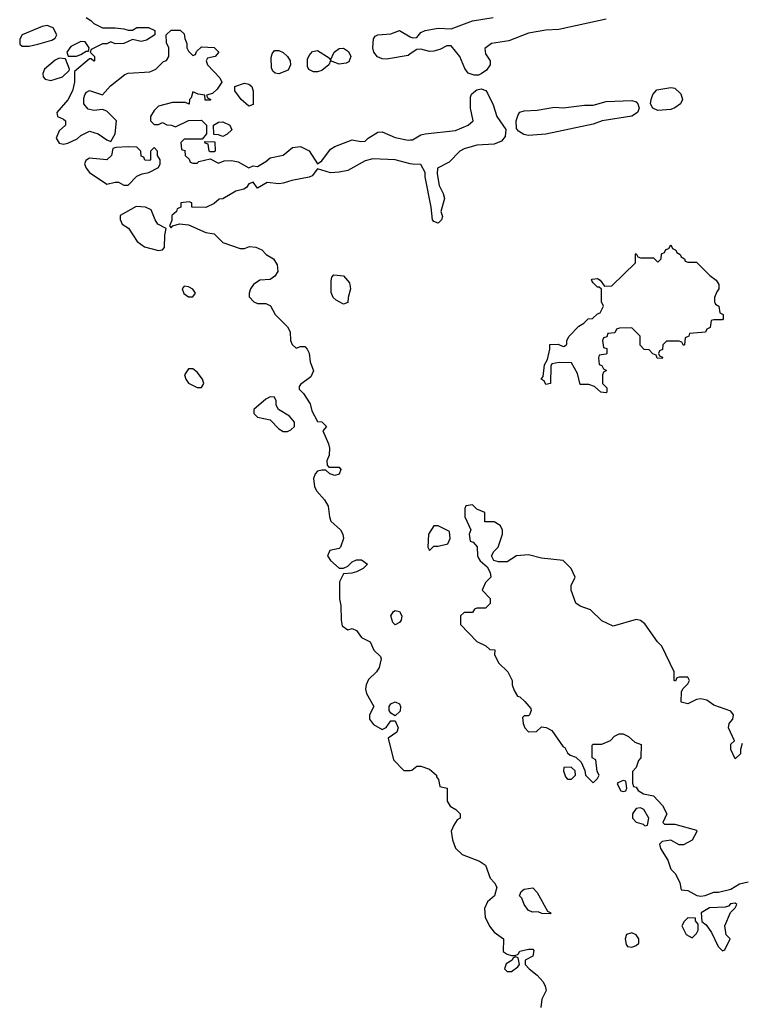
# Model space of a CAD drawing. Header units: inches. Extents: x 2789275 to 2951659, y 860290 to 1033804.
# Tile 308 of 316: x 2918186 to 2921538, y 1014845 to 1019420. Entities that reach past the tile are written whole.
import ezdxf

# ---------------------------------------------------------------- set-up
doc = ezdxf.new("R2010")
doc.units = ezdxf.units.IN
doc.header["$MEASUREMENT"] = 0
doc.layers.add('C9011', color=7, linetype='Continuous')
doc.layers.add('C9021', color=7, linetype='Continuous')

msp = doc.modelspace()

# ---------------------------------------------------------------- linework, layer by layer
at = {"layer": 'C9011', "color": 2, "elevation": 2}
for points in [[(2918312.9, 1019392.9), (2918290, 1019389), (2918198, 1019350), (2918186.8, 1019330), (2918186, 1019306), (2918198, 1019298), (2918230, 1019297.3), (2918270, 1019307.3), (2918334.6, 1019325.4), (2918350, 1019334), (2918358, 1019350), (2918342, 1019382)], [(2918470, 1019319), (2918424, 1019296), (2918404.7, 1019270), (2918411.6, 1019251.6), (2918450, 1019251), (2918470, 1019258.8), (2918494, 1019274), (2918506, 1019274), (2918508, 1019290), (2918490, 1019318)], [(2919390, 1019169), (2919372.7, 1019172.7), (2919362, 1019182), (2919356, 1019196), (2919354.5, 1019245.5), (2919358, 1019262), (2919370, 1019278), (2919390, 1019277.3), (2919410, 1019268.2), (2919430.2, 1019250.2), (2919442, 1019230), (2919444.4, 1019210), (2919433.7, 1019186.3)], [(2919670, 1019214.5), (2919630, 1019228.7), (2919622, 1019210), (2919590, 1019185.1), (2919570, 1019178), (2919550, 1019177.6), (2919529.6, 1019189.7), (2919522.8, 1019202.8), (2919523.1, 1019236.9), (2919530, 1019254.8), (2919546.6, 1019273.4), (2919570, 1019277.1), (2919624, 1019244), (2919630, 1019232), (2919647, 1019270), (2919670, 1019286), (2919690, 1019287.7), (2919713.2, 1019273.2), (2919724.9, 1019250), (2919715.2, 1019224.8), (2919702, 1019218)], [(2918370, 1019241.2), (2918350, 1019232.3), (2918301.1, 1019190), (2918292.7, 1019170), (2918295.5, 1019155.5), (2918304.4, 1019144.4), (2918330, 1019138), (2918350, 1019144), (2918385.2, 1019154.8), (2918415.3, 1019184.7), (2918418, 1019190), (2918399, 1019239)], [(2919250, 1019018), (2919215.3, 1019050), (2919186, 1019090), (2919186, 1019110), (2919230, 1019126), (2919250, 1019121), (2919264.7, 1019110), (2919270.9, 1019089.1), (2919270, 1019026)], [(2919130, 1018878), (2919110, 1018886), (2919087.3, 1018887.3), (2919086, 1018930), (2919110, 1018944.7), (2919130, 1018946), (2919162, 1018930), (2919172, 1018908), (2919150, 1018888)], [(2919070, 1018806), (2919066, 1018810), (2919062, 1018842), (2919047.3, 1018847.3), (2919046, 1018854), (2919092.7, 1018852.7), (2919094, 1018810), (2919090, 1018806)], [(2918690, 1018829), (2918632.7, 1018827.3), (2918618, 1018822), (2918612, 1018790), (2918590.7, 1018769.3), (2918510, 1018777), (2918493.7, 1018766.3), (2918486.8, 1018750), (2918494, 1018730), (2918510, 1018710.8), (2918590, 1018656), (2918630, 1018666), (2918645.4, 1018665.4), (2918670, 1018652), (2918690, 1018652), (2918730, 1018694), (2918755.3, 1018704.7), (2918786, 1018710), (2918830, 1018734), (2918838, 1018750), (2918838, 1018770), (2918826, 1018790), (2918826, 1018810), (2918810, 1018826), (2918794, 1018810), (2918794, 1018770), (2918790, 1018766), (2918767.3, 1018767.3), (2918762, 1018782), (2918750, 1018786), (2918748, 1018810), (2918730, 1018828)], [(2918727.5, 1018552.5), (2918652, 1018510), (2918652.7, 1018492.7), (2918662, 1018470), (2918691.1, 1018451.1), (2918731, 1018390), (2918765.8, 1018365.8), (2918830, 1018347.3), (2918849.1, 1018350.9), (2918858.6, 1018361.4), (2918860.2, 1018419.8), (2918866, 1018450), (2918828, 1018470), (2918815.3, 1018490), (2918797.2, 1018537.2), (2918770, 1018549.2)], [(2919690, 1018098), (2919656.5, 1018116.5), (2919642, 1018130), (2919633.6, 1018153.6), (2919633.6, 1018206.4), (2919635.3, 1018224.7), (2919645.2, 1018234.8), (2919690, 1018230.8), (2919718, 1018198), (2919722.8, 1018170), (2919711.3, 1018130), (2919710, 1018106)], [(2918950, 1018182), (2918941, 1018170), (2918948.1, 1018148.1), (2918970, 1018132), (2918990, 1018132), (2919002, 1018150), (2918990, 1018168), (2918970, 1018179)], [(2918990, 1017798), (2918970, 1017798), (2918952, 1017770), (2918958, 1017750), (2918970, 1017732), (2919010, 1017712), (2919030, 1017712), (2919042, 1017730), (2919035.3, 1017750), (2919010, 1017782)], [(2919350, 1017668), (2919330, 1017658), (2919274, 1017610), (2919274, 1017590), (2919290, 1017574), (2919350, 1017561), (2919390, 1017518.8), (2919410, 1017507.3), (2919430, 1017506.8), (2919445.6, 1017514.4), (2919462, 1017530), (2919462, 1017550), (2919438.6, 1017578.6), (2919388, 1017610), (2919378, 1017630), (2919378, 1017650), (2919370, 1017666)], [(2919930, 1016609.2), (2919919, 1016619), (2919909.4, 1016650), (2919922, 1016670), (2919930, 1016674.8), (2919950.5, 1016670.5), (2919961, 1016650), (2919957.3, 1016630), (2919950, 1016619)], [(2919930, 1016186), (2919910, 1016198), (2919902, 1016210), (2919902, 1016230), (2919910, 1016242), (2919930, 1016251), (2919950, 1016242), (2919954.8, 1016230), (2919953.2, 1016206.8)]]:
    msp.add_lwpolyline(points, close=True, dxfattribs=at)
for points in [[(2918494, 1019430), (2918516.9, 1019416.9), (2918530, 1019402), (2918570, 1019382), (2918630, 1019382), (2918670, 1019378), (2918690, 1019371.3), (2918710, 1019372), (2918730, 1019384.7), (2918783.6, 1019383.6), (2918814, 1019370), (2918814, 1019350), (2918774.4, 1019325.6), (2918750, 1019319), (2918710, 1019328.7), (2918670, 1019309.2), (2918629, 1019309), (2918610, 1019318), (2918590, 1019308), (2918570, 1019308), (2918518, 1019282), (2918514, 1019270), (2918534, 1019250), (2918534, 1019230), (2918530, 1019228), (2918518, 1019238), (2918510, 1019238), (2918441, 1019179), (2918441, 1019130), (2918431.3, 1019090), (2918410, 1019048.7), (2918358, 1018990), (2918362, 1018970), (2918390, 1018958), (2918398, 1018950), (2918398, 1018930), (2918370, 1018904), (2918354.8, 1018870), (2918370, 1018846.8), (2918390, 1018842.8), (2918410, 1018846), (2918453.6, 1018866.4), (2918470, 1018882), (2918510, 1018902), (2918550, 1018890.7), (2918590, 1018862), (2918610, 1018854), (2918629.2, 1018890.8), (2918635.3, 1018950), (2918590, 1018996), (2918570, 1019002.7), (2918530, 1018998.4), (2918504.2, 1019004.2), (2918484.5, 1019030), (2918484.1, 1019055.9), (2918489.1, 1019070.9), (2918496.5, 1019083.5), (2918510, 1019090.8), (2918570, 1019071), (2918607.5, 1019112.5), (2918674.6, 1019165.4), (2918690, 1019172), (2918790, 1019178), (2918818, 1019190), (2918854, 1019226), (2918868.4, 1019231.6), (2918878, 1019250), (2918878, 1019290), (2918867.3, 1019312.7), (2918866, 1019350), (2918890, 1019372), (2918931.1, 1019371.1), (2918950, 1019354), (2918952.7, 1019332.7), (2918962, 1019310), (2918962, 1019290), (2918970, 1019274), (2918990, 1019254), (2919002, 1019258), (2919007.3, 1019272.7), (2919030, 1019294), (2919090, 1019291), (2919111.3, 1019270), (2919094, 1019250), (2919058, 1019242), (2919052, 1019230), (2919058, 1019210), (2919116, 1019150), (2919124.7, 1019130), (2919102.8, 1019097.2), (2919082, 1019078), (2919054, 1019070), (2919058, 1019058), (2919074, 1019050), (2919070, 1019046), (2919047.3, 1019047.3), (2919046, 1019070), (2919014.6, 1019074.6), (2918990, 1019086), (2918982, 1019058), (2918974, 1019050), (2918972.7, 1019027.3), (2918956.4, 1019036.4), (2918895.5, 1019035.5), (2918830, 1019018), (2918810, 1018998), (2918794, 1018970), (2918794, 1018950), (2918810, 1018934), (2918830, 1018934), (2918850, 1018942), (2918870, 1018932), (2918891.1, 1018931.1), (2918910, 1018922), (2918970, 1018952), (2919030, 1018954), (2919054, 1018930), (2919054, 1018890), (2919034, 1018866), (2918950, 1018866), (2918934, 1018850), (2918938, 1018818), (2918952.7, 1018812.7), (2918954, 1018790), (2918972.7, 1018772.7), (2918978, 1018758), (2918990, 1018754), (2919010, 1018754), (2919018, 1018762), (2919070, 1018774), (2919110, 1018754), (2919135.3, 1018764.7), (2919170, 1018766.8), (2919200.7, 1018760.7), (2919250, 1018732), (2919270, 1018742), (2919290, 1018738), (2919330, 1018761), (2919350, 1018778.8), (2919410, 1018791), (2919452.7, 1018827.3), (2919490, 1018830.8), (2919530.5, 1018810.5), (2919570, 1018751.3), (2919590, 1018764.7), (2919630, 1018819.3), (2919650, 1018830.5), (2919730, 1018862), (2919770, 1018854), (2919790, 1018856), (2919804, 1018870), (2919850, 1018897.1), (2919870, 1018899.3), (2919930, 1018872.7), (2919990, 1018861.3), (2920000, 1018861.8)], [(2920000, 1019261.2), (2919990, 1019254.3), (2919890, 1019236.9), (2919870, 1019238), (2919848.3, 1019248.3), (2919831.6, 1019270), (2919826, 1019290), (2919829.2, 1019330.8), (2919836.5, 1019343.5), (2919849.2, 1019350.8), (2919910, 1019354.8), (2919950, 1019371), (2920000, 1019341.4)], [(2920000, 1018751.3), (2919929.7, 1018769.7), (2919826.6, 1018773.4), (2919790, 1018765.1), (2919710, 1018719.5), (2919670, 1018711.6), (2919629.5, 1018709.5), (2919570, 1018728), (2919544.5, 1018695.5), (2919530.6, 1018689.4), (2919450, 1018674), (2919410, 1018660.9), (2919390, 1018658), (2919336, 1018664), (2919290, 1018638), (2919270, 1018666), (2919250, 1018658), (2919239.8, 1018640.2), (2919227.1, 1018632.9), (2919190, 1018624), (2919130, 1018588), (2919112.7, 1018587.3), (2919090, 1018566), (2919050, 1018548), (2918988.9, 1018548.9), (2918986, 1018550), (2918986, 1018570), (2918973.6, 1018573.6), (2918934, 1018570), (2918934, 1018550), (2918918, 1018542), (2918914, 1018530), (2918892, 1018510), (2918892, 1018488), (2918882, 1018462), (2918890, 1018454), (2918898, 1018462), (2918928.7, 1018471.3), (2918970, 1018467.3), (2919050, 1018431), (2919090, 1018424.7), (2919130, 1018385.5), (2919210, 1018358), (2919230, 1018358), (2919253.6, 1018366.4), (2919283.5, 1018363.5), (2919310.5, 1018350.5), (2919331.3, 1018330), (2919364.7, 1018310), (2919382, 1018282), (2919384.7, 1018250), (2919371.1, 1018228.9), (2919350, 1018214), (2919302, 1018210), (2919271.3, 1018190), (2919258, 1018170), (2919252, 1018150), (2919252.7, 1018132.7), (2919274, 1018110), (2919290, 1018102), (2919330, 1018102), (2919351.1, 1018091.1), (2919372, 1018050), (2919430, 1017994), (2919442, 1017970), (2919444.7, 1017930), (2919451.6, 1017911.6), (2919470, 1017894), (2919490, 1017902), (2919510, 1017902), (2919522, 1017890), (2919531, 1017871), (2919536, 1017830), (2919551.1, 1017788.9), (2919538.8, 1017761.2), (2919490, 1017726), (2919483.6, 1017716.4), (2919483.6, 1017703.6), (2919503.6, 1017683.6), (2919534.8, 1017634.8), (2919542.8, 1017602.8), (2919570, 1017554), (2919590, 1017551.3), (2919611.3, 1017530), (2919594, 1017510), (2919621, 1017450), (2919624.7, 1017430), (2919623.6, 1017396.4), (2919612, 1017370), (2919614, 1017350), (2919622, 1017342), (2919670, 1017342), (2919678, 1017330), (2919670.7, 1017309.3), (2919650, 1017302), (2919626, 1017310), (2919607.3, 1017327.3), (2919590, 1017328), (2919570, 1017322), (2919558, 1017310), (2919551.1, 1017288.9), (2919556, 1017250), (2919566, 1017230), (2919602, 1017190), (2919619.6, 1017159.6), (2919624.7, 1017110), (2919631.3, 1017090), (2919676, 1017050), (2919687.3, 1017030), (2919690.7, 1017010), (2919676, 1016970), (2919670, 1016964), (2919626.4, 1016953.6), (2919616.3, 1016930), (2919630, 1016907.3), (2919670, 1016872), (2919690, 1016872), (2919710, 1016882), (2919730, 1016902), (2919750, 1016911), (2919774, 1016910), (2919802, 1016890), (2919782, 1016870), (2919750, 1016855.3), (2919728.7, 1016848.7), (2919690, 1016846), (2919671.6, 1016808.4), (2919671.3, 1016730), (2919678, 1016698), (2919678.8, 1016630), (2919684.5, 1016604.5), (2919710, 1016586), (2919730, 1016591.3), (2919750, 1016582), (2919774, 1016550), (2919814, 1016530), (2919831.6, 1016491.6), (2919862, 1016462), (2919864.7, 1016450), (2919856, 1016410), (2919842.8, 1016390), (2919805.5, 1016354.5), (2919794.9, 1016330), (2919791.8, 1016310), (2919796.5, 1016290), (2919831, 1016230), (2919811.3, 1016190), (2919811, 1016170), (2919830, 1016146), (2919870, 1016122), (2919888.4, 1016131.6), (2919910, 1016162), (2919930, 1016162), (2919944.7, 1016130), (2919938, 1016110), (2919898, 1016082), (2919922, 1015982), (2919970, 1015932), (2920000, 1015932.5)]]:
    msp.add_lwpolyline(points, dxfattribs=at)
at = {"layer": 'C9021', "color": 2}
for points, elevation in [([(2920000, 1019341.4), (2920010, 1019335.5), (2920030, 1019337.3), (2920050, 1019360.7), (2920070, 1019370.6), (2920130, 1019380.5), (2920190, 1019377.3), (2920290, 1019414.8), (2920386, 1019430)], 2), ([(2920910, 1019423.5), (2920690, 1019375.6), (2920630, 1019371.5), (2920550, 1019357.6), (2920457.5, 1019322.5), (2920378, 1019310), (2920347.3, 1019287.3), (2920350, 1019262), (2920372, 1019230), (2920372, 1019210), (2920354, 1019186), (2920330, 1019169.2), (2920316.7, 1019163.3), (2920297.5, 1019162.5), (2920270, 1019172.3), (2920254, 1019194), (2920230, 1019249.3), (2920190, 1019299.5), (2920170, 1019299.5), (2920138.3, 1019281.7), (2920110, 1019274.3), (2920090, 1019272.8), (2920050, 1019283.6), (2920030, 1019282), (2920000, 1019261.2)], 2), ([(2920000, 1018861.8), (2920010, 1018862.4), (2920050, 1018886), (2920069.6, 1018890.3), (2920210, 1018904.9), (2920269.6, 1018930.4), (2920293.2, 1018950), (2920280.4, 1019010), (2920280.1, 1019059.9), (2920285.4, 1019074.6), (2920295.9, 1019084.1), (2920310, 1019094), (2920330, 1019098.8), (2920350.8, 1019090.8), (2920359.1, 1019079.1), (2920385.2, 1019025.2), (2920402.8, 1018970), (2920444.9, 1018910), (2920441.6, 1018878.4), (2920423.4, 1018856.6), (2920390, 1018841.6), (2920310, 1018837), (2920250, 1018820.9), (2920231, 1018810), (2920181.6, 1018758.4), (2920127.3, 1018730), (2920124.5, 1018704.5), (2920134, 1018650), (2920153.4, 1018613.4), (2920158.8, 1018590), (2920142, 1018530), (2920150, 1018506), (2920144.7, 1018490), (2920130, 1018475.3), (2920110, 1018482), (2920104, 1018490), (2920098, 1018550), (2920069, 1018690), (2920069, 1018710), (2920050, 1018748), (2920010, 1018748.7), (2920000, 1018751.3)], 2), ([(2921542, 1016058), (2921534, 1016030), (2921534, 1016010), (2921510, 1015986), (2921488.7, 1016030), (2921490, 1016054), (2921506, 1016070), (2921478, 1016130), (2921482, 1016150), (2921498, 1016170), (2921502, 1016190), (2921490, 1016208), (2921410, 1016235.3), (2921378, 1016258), (2921350, 1016265.2), (2921330, 1016262), (2921290, 1016242), (2921258, 1016250), (2921260.4, 1016299.6), (2921267.3, 1016312.7), (2921290, 1016334), (2921298, 1016350), (2921290, 1016366), (2921250, 1016366), (2921238, 1016362), (2921232.7, 1016347.3), (2921226, 1016350), (2921226, 1016390), (2921168.7, 1016510), (2921149.4, 1016529.4), (2921090, 1016614), (2921070, 1016629), (2921050, 1016633.2), (2920943.1, 1016603.1), (2920890, 1016628), (2920838, 1016678), (2920790, 1016695.3), (2920768.9, 1016708.9), (2920748, 1016770), (2920748.4, 1016791.6), (2920766, 1016830), (2920748, 1016870), (2920710, 1016908), (2920610, 1016919), (2920550, 1016934), (2920494, 1016930), (2920450, 1016902), (2920410, 1016902), (2920388, 1016908), (2920378, 1016930), (2920388, 1016950), (2920408, 1016970), (2920428.7, 1017030), (2920428, 1017050), (2920418, 1017070), (2920390, 1017088), (2920347.3, 1017087.3), (2920346, 1017130), (2920310, 1017146), (2920290, 1017166), (2920258, 1017162), (2920254, 1017150), (2920254, 1017110), (2920282, 1017050), (2920274, 1017030), (2920278, 1016998), (2920292.7, 1016992.7), (2920311.6, 1016971.6), (2920312, 1016930), (2920318, 1016918), (2920325.4, 1016905.4), (2920358, 1016878), (2920371.6, 1016851.6), (2920374, 1016830), (2920350, 1016806), (2920334, 1016770), (2920371.6, 1016731.6), (2920372, 1016708), (2920350, 1016686), (2920310, 1016686), (2920298, 1016682), (2920290, 1016666), (2920250, 1016666), (2920234, 1016650), (2920234, 1016610), (2920310, 1016532), (2920351.6, 1016511.6), (2920370, 1016494), (2920392.7, 1016492.7), (2920392, 1016470), (2920412, 1016430), (2920454, 1016390), (2920474, 1016350), (2920474, 1016330), (2920483.6, 1016303.6), (2920498, 1016278), (2920510, 1016274), (2920532.7, 1016252.7), (2920559.6, 1016219.6), (2920562, 1016210), (2920554, 1016190), (2920550, 1016186), (2920530, 1016186), (2920522, 1016178), (2920524.7, 1016150), (2920532, 1016130), (2920550, 1016112), (2920587.3, 1016112.7), (2920610, 1016134), (2920631.6, 1016131.6), (2920658, 1016118), (2920710, 1016042), (2920718, 1016038), (2920730, 1016014), (2920743.6, 1016003.6), (2920770, 1015994), (2920794, 1015970), (2920811.6, 1015931.6), (2920814, 1015910), (2920850, 1015874), (2920870, 1015894), (2920878, 1015910), (2920868, 1015928), (2920862, 1015982), (2920846, 1015990), (2920846, 1016050), (2920850, 1016054), (2920890, 1016054), (2920930, 1016072), (2920948.9, 1016091.1), (2920970, 1016102), (2920990, 1016102), (2921014, 1016090), (2921043.6, 1016063.6), (2921072.7, 1016052.7), (2921071.3, 1015990), (2921061, 1015979), (2921050, 1015946), (2921032.7, 1015927.3), (2921032.7, 1015872.7), (2921038, 1015858), (2921050, 1015854), (2921059.6, 1015839.6), (2921083.6, 1015823.6), (2921130, 1015814), (2921171.3, 1015770), (2921192, 1015730), (2921174, 1015690), (2921182, 1015682), (2921230, 1015682), (2921330, 1015654), (2921331.6, 1015648.4), (2921310, 1015608), (2921270, 1015586), (2921250, 1015586), (2921210, 1015608), (2921170, 1015602), (2921158, 1015590), (2921162, 1015570), (2921196, 1015516), (2921210, 1015474), (2921231.6, 1015451.6), (2921252, 1015410), (2921258, 1015378), (2921290, 1015374), (2921331.1, 1015351.1), (2921350, 1015347.7), (2921370, 1015351), (2921410, 1015367.3), (2921432.7, 1015367.3), (2921490, 1015380.7), (2921530, 1015406), (2921570, 1015414.8)], 6), ([(2920000, 1015932.5), (2920007.3, 1015932.7), (2920030, 1015952), (2920050, 1015952), (2920090, 1015938), (2920122, 1015910), (2920122, 1015902), (2920132, 1015890), (2920138, 1015858), (2920172, 1015850), (2920172, 1015790), (2920185.4, 1015765.4), (2920212, 1015750), (2920231.3, 1015730), (2920231.3, 1015710), (2920218, 1015702), (2920202, 1015678), (2920191, 1015650), (2920196, 1015610), (2920210.9, 1015570.9), (2920242, 1015542), (2920322, 1015510), (2920350, 1015492), (2920371, 1015431), (2920392, 1015410), (2920402, 1015390), (2920391.3, 1015350), (2920358.5, 1015321.5), (2920344.9, 1015290), (2920348, 1015250), (2920368.7, 1015208.7), (2920390, 1015181), (2920434, 1015150), (2920431.6, 1015091.6), (2920450, 1015078), (2920470, 1015072), (2920487.3, 1015072.7), (2920502, 1015078), (2920510, 1015092), (2920550, 1015102), (2920570, 1015102), (2920574.8, 1015094.8), (2920570, 1015068.7), (2920534, 1015050), (2920534, 1015030), (2920552, 1015010), (2920590, 1014981), (2920617.3, 1014950), (2920626.8, 1014930), (2920631, 1014910), (2920611, 1014870), (2920606.8, 1014830)], 2)]:
    msp.add_lwpolyline(points, dxfattribs=dict(at, elevation=elevation))
for points, elevation in [([(2921150, 1018998), (2921126.6, 1019010), (2921116.3, 1019030), (2921118.9, 1019050), (2921127, 1019073), (2921146.2, 1019093.8), (2921210, 1019105.5), (2921230, 1019103), (2921256.7, 1019076.7), (2921264.9, 1019050), (2921255.5, 1019030), (2921230, 1019011.5), (2921210, 1019003.5)], 2), ([(2920550, 1018882.9), (2920527.2, 1018887.2), (2920502.5, 1018902.5), (2920494.5, 1018914.5), (2920491.8, 1018950), (2920501, 1018979), (2920509.6, 1018990.4), (2920530, 1018997.3), (2920590, 1019000.7), (2920670, 1019013.4), (2920710, 1019010.6), (2920810, 1019023), (2920850, 1019023), (2920910, 1019040.4), (2921030, 1019044.4), (2921050, 1019039.1), (2921058, 1019030), (2921063.8, 1019010), (2921056.3, 1018990), (2921030, 1018971.8), (2920892, 1018950), (2920850, 1018935.6), (2920630, 1018889.3)], 2), ([(2921290, 1018294), (2921330, 1018294), (2921391.6, 1018231.6), (2921422, 1018210), (2921434, 1018190), (2921434, 1018170), (2921423.6, 1018156.4), (2921414, 1018130), (2921414, 1018110), (2921418, 1018098), (2921434, 1018090), (2921438, 1018058), (2921454, 1018050), (2921454, 1018030), (2921450, 1018026), (2921410, 1018026), (2921398, 1018022), (2921394, 1017990), (2921378, 1017982), (2921371.6, 1017968.4), (2921298, 1017962), (2921294, 1017950), (2921278, 1017942), (2921274, 1017910), (2921270, 1017906), (2921262, 1017922), (2921250, 1017926), (2921190, 1017926), (2921174, 1017910), (2921172.7, 1017887.3), (2921158, 1017882), (2921154, 1017870), (2921158, 1017858), (2921172.7, 1017852.7), (2921170, 1017846), (2921147.3, 1017847.3), (2921142, 1017862), (2921127.3, 1017867.3), (2921110, 1017886), (2921087.3, 1017887.3), (2921068.7, 1017908.7), (2921068, 1017950), (2921030, 1017988), (2920972.7, 1017987.3), (2920958, 1017982), (2920950, 1017966), (2920918, 1017962), (2920912.7, 1017947.3), (2920898, 1017942), (2920894, 1017930), (2920898, 1017898), (2920912.7, 1017892.7), (2920914, 1017870), (2920910, 1017866), (2920878, 1017862), (2920874, 1017850), (2920878, 1017818), (2920890, 1017814), (2920898, 1017798), (2920912, 1017790), (2920898, 1017782), (2920894, 1017770), (2920894, 1017730), (2920914, 1017710), (2920914, 1017690), (2920910, 1017686), (2920886, 1017690), (2920856.4, 1017716.4), (2920830, 1017726), (2920790, 1017726), (2920776.4, 1017776.4), (2920750, 1017826), (2920692.7, 1017827.3), (2920658, 1017822), (2920654, 1017810), (2920652, 1017730), (2920630, 1017726), (2920622, 1017742), (2920608, 1017750), (2920618, 1017762), (2920623.1, 1017816.9), (2920638, 1017842), (2920648.7, 1017890), (2920648.4, 1017911.6), (2920687.3, 1017912.7), (2920710, 1017902), (2920716.4, 1017903.6), (2920727.3, 1017912.7), (2920728, 1017930), (2920738, 1017950), (2920783.1, 1017996.9), (2920806, 1018010), (2920826, 1018030), (2920847.3, 1018032.7), (2920870, 1018054), (2920882, 1018058), (2920898, 1018090), (2920888, 1018110), (2920888, 1018168), (2920878, 1018178), (2920870, 1018178), (2920850, 1018198), (2920842, 1018210), (2920844.7, 1018215.3), (2920870, 1018218), (2920882, 1018210), (2920902, 1018182), (2920936.4, 1018183.6), (2921046, 1018290), (2921046, 1018330), (2921050, 1018334), (2921058, 1018318), (2921070, 1018314), (2921130, 1018314), (2921150, 1018294), (2921166, 1018310), (2921167.3, 1018332.7), (2921182, 1018338), (2921187.3, 1018352.7), (2921202, 1018358), (2921210, 1018374), (2921218, 1018358), (2921234, 1018350), (2921238, 1018338), (2921254, 1018330), (2921258, 1018318), (2921274, 1018310), (2921278, 1018298)], 2), ([(2920130, 1017068), (2920110, 1017068), (2920084.7, 1017030), (2920082, 1016970), (2920090, 1016954), (2920110, 1016974), (2920130, 1016974), (2920174.6, 1016985.4), (2920186, 1017010), (2920182, 1017042)], 6), ([(2920747.3, 1015947.3), (2920714, 1015946), (2920712, 1015930), (2920722, 1015902), (2920730, 1015892), (2920750, 1015892), (2920768, 1015910), (2920766, 1015930)], 6), ([(2920990, 1015886), (2920964.7, 1015875.3), (2920962, 1015870), (2920978, 1015838), (2920990, 1015834), (2921002, 1015838), (2921006, 1015850), (2921002, 1015882)], 6), ([(2921070, 1015758), (2921050, 1015755.3), (2921032, 1015730), (2921032, 1015710), (2921050, 1015692), (2921082, 1015682), (2921090, 1015674), (2921102, 1015678), (2921108, 1015710), (2921086, 1015750)], 6), ([(2920650, 1015266), (2920612, 1015268), (2920594.6, 1015274.6), (2920570, 1015274), (2920550, 1015282), (2920529.1, 1015309.1), (2920518, 1015338), (2920508, 1015350), (2920515.3, 1015370), (2920530, 1015381), (2920570, 1015386), (2920590, 1015364.7), (2920638, 1015278), (2920654, 1015270)], 2), ([(2921510, 1015315.3), (2921487.1, 1015312.9), (2921478, 1015302), (2921463.6, 1015296.4), (2921390, 1015293.2), (2921352, 1015270), (2921354, 1015230), (2921375.3, 1015215.3), (2921399.8, 1015179.8), (2921430, 1015114), (2921450, 1015094), (2921462, 1015098), (2921486, 1015150), (2921468.4, 1015168.4), (2921462, 1015210), (2921487.3, 1015272.7), (2921510, 1015294), (2921518, 1015310)], 6), ([(2921290, 1015248), (2921272, 1015230), (2921262, 1015210), (2921282, 1015170), (2921310, 1015154), (2921330, 1015174), (2921338, 1015190), (2921338, 1015218), (2921326, 1015234), (2921326, 1015246)], 6), ([(2921030, 1015177.2), (2921004.7, 1015170), (2920998, 1015150), (2921003.6, 1015123.6), (2921010, 1015114), (2921030, 1015111.3), (2921050, 1015118), (2921062, 1015130), (2921062, 1015150), (2921050, 1015168)], 6), ([(2920490, 1015066), (2920478, 1015062), (2920474, 1015050), (2920446.4, 1015033.6), (2920438, 1015010), (2920450, 1014998), (2920470, 1014998), (2920500.4, 1015019.6), (2920508, 1015030), (2920502, 1015062)], 2)]:
    msp.add_lwpolyline(points, close=True, dxfattribs=dict(at, elevation=elevation))

doc.saveas('drawing.dxf')
